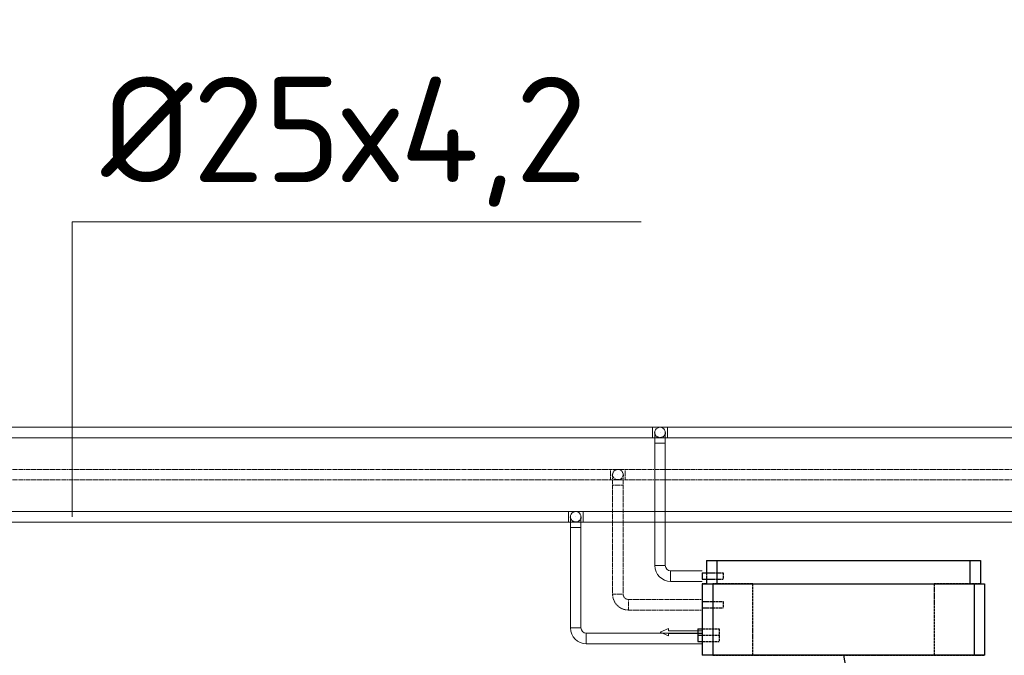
# Model space of a CAD drawing. Header units: millimetres. Extents: x 9824119 to 13672909, y -72394 to 462135.
# Tile 389 of 656: x 10248591 to 10250927, y 7940 to 9449. Entities that reach past the tile are written whole.
import ezdxf
from ezdxf import colors
from ezdxf.entities.mleader import LeaderData, LeaderLine
from ezdxf.math import Vec2, Vec3

# ---------------------------------------------------------------- set-up
doc = ezdxf.new("R2010")
doc.units = ezdxf.units.MM
doc.linetypes.add('Hidden', pattern=[3, 2, -1])
doc.linetypes.add('UnderFloor', pattern=[7.5, 6, -1.5])
for name, color, linetype in [('MAGI_GENERAL', 7, 'Continuous'), ('PIPE-H1', 7, 'Continuous'), ('PIPE-H1-COMPONENT-', 7, 'Continuous'), ('PIPE-H1-TEXT', 7, 'Continuous')]:
    doc.layers.add(name, color=color, linetype=linetype)
doc.styles.add('ICOCPEUR', font='isocpeur.ttf')
doc.styles.add('ISOCPEUR', font='isocpeui.ttf')
doc.styles.add('СПДС', font='isocpeur.ttf')

# ---------------------------------------------------------------- blocks, each defined once
blk = doc.blocks.new('_None')
blk = doc.blocks.new('*U3001')
at = {"layer": 'PIPE-H1-TEXT', "color": 7, "linetype": 'Continuous', "lineweight": 15}
for p, q in [((10248715.9, 8268.9, 12.5), (10248715.9, 8968.9, 12.5)), ((10248715.9, 8968.9, 12.5), (10250065.6, 8968.9, 12.5))]:
    blk.add_line(p, q, dxfattribs=at)
at = {"layer": 'PIPE-H1-TEXT', "color": 1, "linetype": 'Continuous', "lineweight": 15, "style": 'ICOCPEUR'}
blk.add_text('%%c25х4,2', height=250, dxfattribs=at).set_placement((10248784.5, 9063.2, 12.5))
blk = doc.blocks.new('*U3079')
at = {"layer": 'PIPE-H1', "color": 82, "linetype": 'Continuous', "lineweight": 20}
for p, q in [((10250092.8, 8481.4, 12.5), (10250127.8, 8481.4, 12.5)), ((10250092.8, 8456.4, 12.5), (10250127.8, 8456.4, 12.5))]:
    blk.add_line(p, q, dxfattribs=at)
at = {"layer": 'PIPE-H1', "color": 82, "linetype": 'Continuous', "lineweight": 20, "extrusion": (1, 0, 0)}
for centre in [(10250092.8, 8468.9, 12.5), (10250127.8, 8468.9, 12.5)]:
    blk.add_ellipse(centre, major_axis=(0, 12.5), ratio=1, start_param=0, end_param=3.141593, dxfattribs=at)
blk = doc.blocks.new('*U3080')
at = {"layer": 'PIPE-H1', "color": 82, "linetype": 'Continuous', "lineweight": 20}
for p, q in [((10250092.8, 8481.4, 12.5), (10247317.8, 8481.4, 12.5)), ((10250092.8, 8456.4, 12.5), (10247317.8, 8456.4, 12.5))]:
    blk.add_line(p, q, dxfattribs=at)
blk = doc.blocks.new('*U3081')
at = {"layer": 'PIPE-H1', "color": 7, "linetype": 'Continuous', "lineweight": -3}
for p, q in [((10250110.3, 8468.9, 285), (10250110.3, 8468.9, 284)), ((10250110.3, 8468.9, 35), (10250110.3, 8468.9, 34))]:
    blk.add_line(p, q, dxfattribs=at)
blk = doc.blocks.new('*U3082')
at = {"layer": 'PIPE-H1', "color": 82, "linetype": 'Continuous', "lineweight": 20, "extrusion": (0, 0, -1)}
blk.add_ellipse((10250110.3, 8468.9, 535), major_axis=(-12.5, 0), ratio=1, start_param=0, end_param=3.141593, dxfattribs=at)
at = {"layer": 'PIPE-H1', "color": 1, "linetype": 'UnderFloor', "lineweight": -3, "extrusion": (0, 0, -1)}
blk.add_ellipse((10250110.3, 8468.9, 535), major_axis=(12.5, 0), ratio=1, start_param=0, end_param=3.141593, dxfattribs=at)
at = {"layer": 'PIPE-H1', "color": 82, "linetype": 'Continuous', "lineweight": 20, "extrusion": (-1, 0, 0)}
for centre in [(10250097.8, 8443.9, 535), (10250122.8, 8443.9, 535)]:
    blk.add_ellipse(centre, major_axis=(0, 0, 25), ratio=1, start_param=0, end_param=1.570796, dxfattribs=at)
at = {"layer": 'PIPE-H1', "color": 82, "linetype": 'Continuous', "lineweight": 20, "extrusion": (0, -1, 0)}
blk.add_ellipse((10250110.3, 8443.9, 560), major_axis=(12.5, 0), ratio=1, start_param=0, end_param=3.141593, dxfattribs=at)
blk = doc.blocks.new('*U3083')
at = {"layer": 'PIPE-H1', "color": 82, "linetype": 'Continuous', "lineweight": 20}
for p, q in [((10250097.8, 8153.3, 560), (10250097.8, 8443.9, 560)), ((10250122.8, 8153.3, 560), (10250122.8, 8443.9, 560))]:
    blk.add_line(p, q, dxfattribs=at)
blk = doc.blocks.new('*U3084')
at = {"layer": 'PIPE-H1', "color": 82, "linetype": 'Continuous', "lineweight": 20}
for major_axis in [(-37.5, 0), (-12.5, 0)]:
    blk.add_ellipse((10250135.3, 8153.3, 560), major_axis=major_axis, ratio=1, start_param=0, end_param=1.570796, dxfattribs=at)
at = {"layer": 'PIPE-H1', "color": 82, "linetype": 'Continuous', "lineweight": 20, "extrusion": (0, 1, 0)}
blk.add_ellipse((10250110.3, 8153.3, 560), major_axis=(-12.5, 0), ratio=1, start_param=0, end_param=3.141593, dxfattribs=at)
at = {"layer": 'PIPE-H1', "color": 82, "linetype": 'Continuous', "lineweight": 20, "extrusion": (1, 0, 0)}
blk.add_ellipse((10250135.3, 8128.3, 560), major_axis=(0, 12.5), ratio=1, start_param=0, end_param=3.141593, dxfattribs=at)
blk = doc.blocks.new('*U3085')
at = {"layer": 'PIPE-H1', "color": 82, "linetype": 'Continuous', "lineweight": 20}
for p, q in [((10250210.3, 8140.8, 560), (10250135.3, 8140.8, 560)), ((10250210.3, 8115.8, 560), (10250135.3, 8115.8, 560))]:
    blk.add_line(p, q, dxfattribs=at)
blk = doc.blocks.new('*U3087')
at = {"layer": 'PIPE-H1', "color": 82, "linetype": 'Continuous', "lineweight": 20}
for p, q in [((10253477.8, 8481.4, 12.5), (10250127.8, 8481.4, 12.5)), ((10253477.8, 8456.4, 12.5), (10250127.8, 8456.4, 12.5))]:
    blk.add_line(p, q, dxfattribs=at)
blk = doc.blocks.new('*U3451')
at = {"layer": 'PIPE-H1', "color": 1, "linetype": 'Continuous', "lineweight": 20}
for p, q in [((10249892.8, 8281.4, 12.5), (10249927.8, 8281.4, 12.5)), ((10249892.8, 8256.4, 12.5), (10249927.8, 8256.4, 12.5))]:
    blk.add_line(p, q, dxfattribs=at)
at = {"layer": 'PIPE-H1', "color": 1, "linetype": 'Continuous', "lineweight": 20, "extrusion": (1, 0, 0)}
for centre in [(10249892.8, 8268.9, 12.5), (10249927.8, 8268.9, 12.5)]:
    blk.add_ellipse(centre, major_axis=(0, 12.5), ratio=1, start_param=0, end_param=3.141593, dxfattribs=at)
blk = doc.blocks.new('*U3452')
at = {"layer": 'PIPE-H1', "color": 1, "linetype": 'Continuous', "lineweight": 20}
for p, q in [((10249892.8, 8281.4, 12.5), (10247119.9, 8281.4, 12.5)), ((10249892.8, 8256.4, 12.5), (10247119.9, 8256.4, 12.5))]:
    blk.add_line(p, q, dxfattribs=at)
blk = doc.blocks.new('*U3453')
at = {"layer": 'PIPE-H1', "color": 7, "linetype": 'Continuous', "lineweight": -3}
blk.add_line((10249910.3, 8268.9, 146), (10249910.3, 8268.9, 145), dxfattribs=at)
blk = doc.blocks.new('*U3454')
at = {"layer": 'PIPE-H1', "color": 1, "linetype": 'Continuous', "lineweight": 20, "extrusion": (0, 0, -1)}
blk.add_ellipse((10249910.3, 8268.9, 396), major_axis=(-12.5, 0), ratio=1, start_param=0, end_param=3.141593, dxfattribs=at)
at = {"layer": 'PIPE-H1', "color": 1, "linetype": 'UnderFloor', "lineweight": -3, "extrusion": (0, 0, -1)}
blk.add_ellipse((10249910.3, 8268.9, 396), major_axis=(12.5, 0), ratio=1, start_param=0, end_param=3.141593, dxfattribs=at)
at = {"layer": 'PIPE-H1', "color": 1, "linetype": 'Continuous', "lineweight": 20, "extrusion": (-1, 0, 0)}
for centre in [(10249897.8, 8243.9, 396), (10249922.8, 8243.9, 396)]:
    blk.add_ellipse(centre, major_axis=(0, 0, 25), ratio=1, start_param=0, end_param=1.570796, dxfattribs=at)
at = {"layer": 'PIPE-H1', "color": 1, "linetype": 'Continuous', "lineweight": 20, "extrusion": (0, -1, 0)}
blk.add_ellipse((10249910.3, 8243.9, 421), major_axis=(12.5, 0), ratio=1, start_param=0, end_param=3.141593, dxfattribs=at)
blk = doc.blocks.new('*U3455')
at = {"layer": 'PIPE-H1', "color": 1, "linetype": 'Continuous', "lineweight": 20}
for p, q in [((10249897.8, 8005.3, 421), (10249897.8, 8243.9, 421)), ((10249922.8, 8005.3, 421), (10249922.8, 8243.9, 421))]:
    blk.add_line(p, q, dxfattribs=at)
blk = doc.blocks.new('*U3456')
at = {"layer": 'PIPE-H1', "color": 1, "linetype": 'Continuous', "lineweight": 20}
for major_axis in [(-37.5, 0), (-12.5, 0)]:
    blk.add_ellipse((10249935.3, 8005.3, 421), major_axis=major_axis, ratio=1, start_param=0, end_param=1.570796, dxfattribs=at)
at = {"layer": 'PIPE-H1', "color": 1, "linetype": 'Continuous', "lineweight": 20, "extrusion": (0, 1, 0)}
blk.add_ellipse((10249910.3, 8005.3, 421), major_axis=(-12.5, 0), ratio=1, start_param=0, end_param=3.141593, dxfattribs=at)
at = {"layer": 'PIPE-H1', "color": 1, "linetype": 'Continuous', "lineweight": 20, "extrusion": (1, 0, 0)}
blk.add_ellipse((10249935.3, 7980.3, 421), major_axis=(0, 12.5), ratio=1, start_param=0, end_param=3.141593, dxfattribs=at)
blk = doc.blocks.new('*U3457')
at = {"layer": 'PIPE-H1', "color": 1, "linetype": 'Continuous', "lineweight": 20}
for p, q in [((10250210.3, 7992.8, 421), (10249935.3, 7992.8, 421)), ((10250210.3, 7967.8, 421), (10249935.3, 7967.8, 421))]:
    blk.add_line(p, q, dxfattribs=at)
blk = doc.blocks.new('*U3458')
at = {"layer": 'PIPE-H1', "color": 5, "linetype": 'Hidden', "lineweight": 20}
for p, q in [((10249992.8, 8381.4, 12.5), (10250027.8, 8381.4, 12.5)), ((10249992.8, 8356.4, 12.5), (10250027.8, 8356.4, 12.5))]:
    blk.add_line(p, q, dxfattribs=at)
at = {"layer": 'PIPE-H1', "color": 5, "linetype": 'Hidden', "lineweight": 20, "extrusion": (1, 0, 0)}
for centre in [(10249992.8, 8368.9, 12.5), (10250027.8, 8368.9, 12.5)]:
    blk.add_ellipse(centre, major_axis=(0, 12.5), ratio=1, start_param=0, end_param=3.141593, dxfattribs=at)
blk = doc.blocks.new('*U3459')
at = {"layer": 'PIPE-H1', "color": 5, "linetype": 'Hidden', "lineweight": 20}
for p, q in [((10249992.8, 8381.4, 12.5), (10247219.9, 8381.4, 12.5)), ((10249992.8, 8356.4, 12.5), (10247219.9, 8356.4, 12.5))]:
    blk.add_line(p, q, dxfattribs=at)
blk = doc.blocks.new('*U3460')
at = {"layer": 'PIPE-H1', "color": 7, "linetype": 'Continuous', "lineweight": -3}
for p, q in [((10250010.3, 8368.9, 300), (10250010.3, 8368.9, 299)), ((10250010.3, 8368.9, 50), (10250010.3, 8368.9, 49))]:
    blk.add_line(p, q, dxfattribs=at)
blk = doc.blocks.new('*U3461')
at = {"layer": 'PIPE-H1', "color": 5, "linetype": 'Hidden', "lineweight": 20, "extrusion": (0, 0, -1)}
blk.add_ellipse((10250010.3, 8368.9, 550), major_axis=(-12.5, 0), ratio=1, start_param=0, end_param=3.141593, dxfattribs=at)
at = {"layer": 'PIPE-H1', "color": 1, "linetype": 'UnderFloor', "lineweight": -3, "extrusion": (0, 0, -1)}
blk.add_ellipse((10250010.3, 8368.9, 550), major_axis=(12.5, 0), ratio=1, start_param=0, end_param=3.141593, dxfattribs=at)
at = {"layer": 'PIPE-H1', "color": 5, "linetype": 'Hidden', "lineweight": 20, "extrusion": (-1, 0, 0)}
for centre in [(10249997.8, 8343.9, 550), (10250022.8, 8343.9, 550)]:
    blk.add_ellipse(centre, major_axis=(0, 0, 25), ratio=1, start_param=0, end_param=1.570796, dxfattribs=at)
at = {"layer": 'PIPE-H1', "color": 5, "linetype": 'Hidden', "lineweight": 20, "extrusion": (0, -1, 0)}
blk.add_ellipse((10250010.3, 8343.9, 575), major_axis=(12.5, 0), ratio=1, start_param=0, end_param=3.141593, dxfattribs=at)
blk = doc.blocks.new('*U3462')
at = {"layer": 'PIPE-H1', "color": 5, "linetype": 'Hidden', "lineweight": 20}
for p, q in [((10249997.8, 8085.3, 575), (10249997.8, 8343.9, 575)), ((10250022.8, 8085.3, 575), (10250022.8, 8343.9, 575))]:
    blk.add_line(p, q, dxfattribs=at)
blk = doc.blocks.new('*U3463')
at = {"layer": 'PIPE-H1', "color": 5, "linetype": 'Hidden', "lineweight": 20}
for major_axis in [(-37.5, 0), (-12.5, 0)]:
    blk.add_ellipse((10250035.3, 8085.3, 575), major_axis=major_axis, ratio=1, start_param=0, end_param=1.570796, dxfattribs=at)
at = {"layer": 'PIPE-H1', "color": 5, "linetype": 'Hidden', "lineweight": 20, "extrusion": (0, 1, 0)}
blk.add_ellipse((10250010.3, 8085.3, 575), major_axis=(-12.5, 0), ratio=1, start_param=0, end_param=3.141593, dxfattribs=at)
at = {"layer": 'PIPE-H1', "color": 5, "linetype": 'Hidden', "lineweight": 20, "extrusion": (1, 0, 0)}
blk.add_ellipse((10250035.3, 8060.3, 575), major_axis=(0, 12.5), ratio=1, start_param=0, end_param=3.141593, dxfattribs=at)
blk = doc.blocks.new('*U3464')
at = {"layer": 'PIPE-H1', "color": 5, "linetype": 'Hidden', "lineweight": 20}
for p, q in [((10250210.3, 8072.8, 575), (10250035.3, 8072.8, 575)), ((10250210.3, 8047.8, 575), (10250035.3, 8047.8, 575))]:
    blk.add_line(p, q, dxfattribs=at)
blk = doc.blocks.new('*U3466')
at = {"layer": 'PIPE-H1', "color": 1, "linetype": 'Continuous', "lineweight": 20}
for p, q in [((10253277.8, 8281.4, 12.5), (10249927.8, 8281.4, 12.5)), ((10253277.8, 8256.4, 12.5), (10249927.8, 8256.4, 12.5))]:
    blk.add_line(p, q, dxfattribs=at)
blk = doc.blocks.new('*U3473')
at = {"layer": 'PIPE-H1', "color": 5, "linetype": 'Hidden', "lineweight": 20}
for p, q in [((10253377.8, 8381.4, 12.5), (10250027.8, 8381.4, 12.5)), ((10253377.8, 8356.4, 12.5), (10250027.8, 8356.4, 12.5))]:
    blk.add_line(p, q, dxfattribs=at)
blk = doc.blocks.new('*U3539')
at = {"layer": 'PIPE-H1-COMPONENT-', "color": 7, "linetype": 'Continuous', "lineweight": -3}
blk.add_line((10250210.3, 7980.3, 421), (10250210.3, 7980.3, 420), dxfattribs=at)
blk = doc.blocks.new('*U3540')
at = {"layer": 'PIPE-H1-COMPONENT-', "color": 11, "linetype": 'Continuous', "lineweight": 20}
for p, q in [((10250130.3, 8004.3, 360), (10250110.3, 7995.3, 360)), ((10250110.3, 7995.3, 360), (10250130.3, 7986.3, 360)), ((10250130.3, 7998.3, 360), (10250130.3, 8004.3, 360)), ((10250210.3, 7998.3, 360), (10250130.3, 7998.3, 360)), ((10250130.3, 7986.3, 360), (10250130.3, 7992.3, 360)), ((10250130.3, 7992.3, 360), (10250210.3, 7992.3, 360)), ((10250210.3, 7992.3, 360), (10250210.3, 7998.3, 360))]:
    blk.add_line(p, q, dxfattribs=at)
at = {"layer": 'PIPE-H1-COMPONENT-', "color": 11, "linetype": 'Continuous', "lineweight": 20, "extrusion": (-1, 0, 0)}
blk.add_circle((-7995.3, 360, -10250210.3), 7.5, dxfattribs=at)
blk = doc.blocks.new('*U3541')
at = {"layer": 'MAGI_GENERAL', "color": 1, "linetype": 'UnderFloor', "lineweight": -3}
for p, q in [((10250220.3, 8165.3, 100), (10250220.3, 8165.3, 535.5)), ((10250870.3, 8165.3, 535.5), (10250870.3, 8165.3, 100)), ((10250220.3, 8135.8, 535.5), (10250220.3, 8120.8, 535.5)), ((10250220.3, 8135.8, 100), (10250220.3, 8110.3, 100)), ((10250227.6, 8135.8, 560), (10250260.3, 8135.8, 560)), ((10250220.3, 8110.3, 100), (10250210.3, 8110.3, 100)), ((10250210.3, 8110.3, 100), (10250210.3, 8110.3)), ((10250210.3, 8110.3, 100), (10250210.3, 8110.3, 535.5)), ((10250220.3, 8110.3, 100), (10250210.3, 8110.3, 100)), ((10250220.3, 8110.3, 535.5), (10250220.3, 8110.3, 100)), ((10250227.6, 8120.8, 560), (10250260.3, 8120.8, 560)), ((10250245.3, 8110.3, 620), (10250235.3, 8110.3, 586.2)), ((10250245.3, 8110.3, 100), (10250870.3, 8110.3, 100)), ((10250330.3, 8110.3, 100), (10250245.3, 8110.3, 100)), ((10250330.3, 7940.3, 100), (10250330.3, 8110.3, 100)), ((10250330.3, 8110.3, 100), (10250330.3, 8110.3)), ((10250760.3, 8110.3, 100), (10250760.3, 7940.3, 100)), ((10250870.3, 8110.3, 100), (10250760.3, 8110.3, 100)), ((10250760.3, 8110.3, 100), (10250760.3, 8110.3)), ((10250870.3, 8110.3, 100), (10250845.3, 8110.3, 100)), ((10250870.3, 8110.3, 535.5), (10250855.3, 8110.3, 586.2)), ((10250870.3, 8110.3, 100), (10250870.3, 8110.3, 535.5)), ((10250880.3, 8110.3, 100), (10250880.3, 8110.3)), ((10250880.3, 8110.3, 535.5), (10250880.3, 8110.3, 100)), ((10250210.3, 8067.8, 100), (10250210.3, 8052.8, 100)), ((10250210.3, 8067.8, 535.5), (10250210.3, 8052.8, 535.5)), ((10250210.3, 8067.8, 100), (10250210.3, 8052.8, 100)), ((10250220.8, 8067.8, 575), (10250260.3, 8067.8, 575)), ((10250220.8, 8052.8, 575), (10250260.3, 8052.8, 575)), ((10250210.3, 8002.8, 360), (10250250.3, 8002.8, 360)), ((10250210.3, 8002.8, 100), (10250210.3, 7940.3, 100)), ((10250210.3, 8002.8, 100), (10250210.3, 7940.3, 100)), ((10250210.3, 7987.8, 421), (10250250.3, 7987.8, 421)), ((10250210.3, 7972.8, 421), (10250250.3, 7972.8, 421)), ((10250210.3, 7940.3, 100), (10250210.3, 7940.3)), ((10250210.3, 7940.3, 535.5), (10250210.3, 7940.3, 100)), ((10250235.3, 7940.3, 100), (10250330.3, 7940.3, 100)), ((10250235.3, 7940.3, 100), (10250880.3, 7940.3, 100)), ((10250330.3, 7940.3, 100), (10250330.3, 7940.3)), ((10250760.3, 7940.3, 100), (10250760.3, 7940.3)), ((10250760.3, 7940.3, 100), (10250880.3, 7940.3, 100)), ((10250880.3, 7940.3, 100), (10250880.3, 7940.3)), ((10250880.3, 7940.3, 100), (10250880.3, 7940.3, 535.5))]:
    blk.add_line(p, q, dxfattribs=at)
at = {"layer": 'MAGI_GENERAL', "color": 7, "linetype": 'Continuous', "lineweight": -3}
for p, q in [((10250220.3, 8165.3, 535.5), (10250220.3, 8135.8, 535.5)), ((10250220.3, 8165.3, 535.5), (10250245.3, 8165.3, 620)), ((10250245.3, 8165.3, 620), (10250845.3, 8165.3, 620)), ((10250245.3, 8165.3, 620), (10250245.3, 8110.3, 620)), ((10250845.3, 8165.3, 620), (10250870.3, 8165.3, 535.5)), ((10250845.3, 8165.3, 620), (10250845.3, 8110.3, 620)), ((10250870.3, 8165.3, 535.5), (10250870.3, 8110.3, 535.5)), ((10250210.3, 8135.8, 560), (10250227.6, 8135.8, 560)), ((10250210.3, 8120.8, 560), (10250227.6, 8120.8, 560)), ((10250210.3, 8110.3, 535.5), (10250210.3, 8067.8, 535.5)), ((10250210.3, 8110.3, 535.5), (10250235.3, 8110.3, 630)), ((10250220.3, 8120.8, 535.5), (10250220.3, 8110.3, 535.5)), ((10250235.3, 8110.3, 630), (10250855.3, 8110.3, 630)), ((10250235.3, 8110.3, 630), (10250235.3, 7940.3, 630)), ((10250855.3, 8110.3, 630), (10250880.3, 8110.3, 535.5)), ((10250855.3, 8110.3, 630), (10250855.3, 7940.3, 630)), ((10250880.3, 8110.3, 535.5), (10250880.3, 7940.3, 535.5)), ((10250210.3, 8067.8, 575), (10250220.8, 8067.8, 575)), ((10250210.3, 8052.8, 575), (10250220.8, 8052.8, 575)), ((10250210.3, 8052.8, 535.5), (10250210.3, 7940.3, 535.5)), ((10250200.3, 8002.8, 360), (10250210.3, 8002.8, 360)), ((10250200.3, 7987.8, 421), (10250210.3, 7987.8, 421)), ((10250200.3, 7972.8, 421), (10250210.3, 7972.8, 421)), ((10250235.3, 7940.3, 630), (10250210.3, 7940.3, 535.5)), ((10250855.3, 7940.3, 630), (10250235.3, 7940.3, 630)), ((10250880.3, 7940.3, 535.5), (10250855.3, 7940.3, 630))]:
    blk.add_line(p, q, dxfattribs=at)
at = {"layer": 'MAGI_GENERAL', "color": 7, "linetype": 'Continuous', "lineweight": -3, "extrusion": (1, 0, 0)}
for centre in [(10250210.3, 8128.3, 560), (10250210.3, 8060.3, 575), (10250200.3, 7995.3, 360), (10250200.3, 7980.3, 421)]:
    blk.add_ellipse(centre, major_axis=(0, 7.5), ratio=1, start_param=0, end_param=3.141593, dxfattribs=at)
at = {"layer": 'MAGI_GENERAL', "color": 1, "linetype": 'UnderFloor', "lineweight": -3, "extrusion": (1, 0, 0)}
for centre in [(10250260.3, 8128.3, 560), (10250260.3, 8060.3, 575), (10250250.3, 7995.3, 360), (10250250.3, 7980.3, 421)]:
    blk.add_ellipse(centre, major_axis=(0, 7.5), ratio=1, start_param=0, end_param=3.141593, dxfattribs=at)

msp = doc.modelspace()

# ---------------------------------------------------------------- block references
at = {"layer": 'PIPE-H1'}
for name in ['*U3080', '*U3079', '*U3082', '*U3087', '*U3081', '*U3083', '*U3459', '*U3458', '*U3461', '*U3460', '*U3473', '*U3462', '*U3452', '*U3451', '*U3454', '*U3453', '*U3466', '*U3455', '*U3084', '*U3085', '*U3463', '*U3464', '*U3456', '*U3457']:
    msp.add_blockref(name, (0, 0), dxfattribs=at)
at = {"layer": 'PIPE-H1-COMPONENT-'}
for name in ['*U3540', '*U3539']:
    msp.add_blockref(name, (0, 0), dxfattribs=at)
at = {"layer": 'PIPE-H1-TEXT'}
msp.add_blockref('*U3001', (0, 0), dxfattribs=at)

# ---------------------------------------------------------------- leaders
at = {"color": 5, "lineweight": 25, "ltscale": 15}
ml = msp.add_multileader_mtext('Standard', dxfattribs=at)
ml.set_content('{\\fGOST Common|b0|i0|c204|p34;\\W0.9;\\C256;Фанкойл напольный Qx=1,6kBm Qm=2,1kBm}', color=14, style='СПДС')
ml.set_leader_properties()
ml.set_arrow_properties(name='NONE')
ml.build(insert=Vec2(0, 0))
ml.multileader.update_dxf_attribs({"text_left_attachment_type": 6, "text_right_attachment_type": 6, "dogleg_length": 0.36, "arrow_head_size": 100})
ctx = ml.context
ctx.base_point, ctx.char_height, ctx.arrow_head_size, ctx.plane_origin = Vec3(10250820.8, 6466.4, 630), 220, 100, Vec3(10240333.5, -6754.7, 630)
ctx.left_attachment, ctx.right_attachment, ctx.text_align_type = 6, 6, 1
notes = []
notes.append((ctx, [(1, (1, 1, 0), (10250820.5, 6466.4, 630), (1, 0), 0.36, [(1, [(10250545.3, 7940.3, 630)], 0, [])])]))
ctx.mtext.insert, ctx.mtext.width, ctx.mtext.defined_height, ctx.mtext.alignment, ctx.mtext.flow_direction = Vec3(10252005.1, 6730.4, 630), 2438.932, 630, 2, 5
ctx.mtext.has_bg_fill, ctx.mtext.bg_color, ctx.mtext.bg_scale_factor, ctx.mtext.bg_transparency, ctx.mtext.use_window_bg_color = 1, -1027028792, 1.5, 0, 1
for ctx, leaders in notes:
    for number, flags, end, landing, length, lines in leaders:
        leader = LeaderData()
        leader.index, (leader.has_last_leader_line, leader.has_dogleg_vector, leader.attachment_direction) = number, flags
        leader.last_leader_point, leader.dogleg_vector, leader.dogleg_length = Vec3(end), Vec3(landing), length
        for number, points, colour, breaks in lines:
            line = LeaderLine()
            line.index, line.vertices, line.color, line.breaks = number, Vec3.list(points), colors.encode_raw_color(colour), breaks
            leader.lines.append(line)
        ctx.leaders.append(leader)

# ---------------------------------------------------------------- next in the draw order: block references
at = {"layer": 'MAGI_GENERAL'}
msp.add_blockref('*U3541', (0, 0), dxfattribs=at)

# ---------------------------------------------------------------- next in the draw order: texts
at = {"char_height": 300, "attachment_point": 1, "style": 'ISOCPEUR'}
for s, insert, width in [('\\pi13638.10589;{\\fISOCPEUR|b0|i0|c204|p34;\\H1.66667x;\\L\\C7;\\P\\pi10874.35036;\\H1.1x;Общие указания\\l\\P\\pi13638.10589;\\P\\pi-900,l1200,t1200;\\H0.72727x;1.^IПроект выполнен на основании задания заказчика и задания на проектирование архитектурно-строительных чертежей.\\P2.^IПроект соответствует действующим нормам :\\P\\pl900,t900;\\fSymbol|b0|i0|c2|p18;·^I\\fISOCPEUR|b0|i0|c204|p34;КМК 2. 04.05-97* "Отопление, вентиляция и кондиционирование воздуха".\\P\\fSymbol|b0|i0|c2|p18;·^I\\fISOCPEUR|b0|i0|c204|p34;ШНК 2.08.02-09* "Общественные здания и сооружение" \\P\\fSymbol|b0|i0|c2|p18;·^I\\fISOCPEUR|b0|i0|c204|p34;КМК 2.01.01-94 "Климатические и физико-геологические данные для проектирования".\\P\\fSymbol|b0|i0|c2|p18;·^I\\fISOCPEUR|b0|i0|c204|p34;КМК 2.01.04-97* "Строительная теплотехника".\\P\\fSymbol|b0|i0|c2|p18;·^I\\fISOCPEUR|b0|i0|c204|p34;ГОСТ 21.602-2003 "Правила выполнения рабочей документации отопления, вентиляции и кондиционирования".\\P\\fSymbol|b0|i0|c2|p18;·^I\\fISOCPEUR|b0|i0|c204|p34;ШНК \\fISOCPEUR|b0|i0|c186|p34;2.01.02-04\\fISOCPEUR|b0|i0|c204|p34; - \\fISOCPEUR|b0|i0|c186|p34;"\\fISOCPEUR|b0|i0|c204|p34;Пожарная безопасность зданий и сооружений\\fISOCPEUR|b0|i0|c186|p34;"\\fISOCPEUR|b0|i0|c204|p34;;\\P\\pl1200,t1200;3.^I  Расчетные параметры наружного воздуха для проектирования отопления, вентиляции и кондиционирования воздуха приняты по КМК 2.01.01-94.\\P\\pi-300,l300,tz;      Для проектирования отопления, вентиляции и кондиционирования воздуха: \\P\\pl1500,t1500;-^IХолодный  период  года Тн\\fISOCPEUR|b0|i0|c186|p34;=-14.0°C\\fISOCPEUR|b0|i0|c204|p34;; I=-12,4 кДж/кг (Парам. Б);\\P-^IТеплый  период  года Тн=33°C; I=55,7 кДж/кг  (Парам. А);\\P-^IТеплый  период  года Тн=37,5°C; I=65,2 кДж/кг (Парам. Б);\\P-^IСкорость ветра  - V=1,6 м/сек - холодный период;\\P-^IСкорость ветра  - V=1,9 м/сек - теплый  период;\\P-^IПродолжительность отопительного периода  Zот.пер.=129суток;\\P-^IСредняя температура отопительного периода  tот.пер.=2,7°C;\\P-^IБарометрическое давление в районе строительства Рбар=950 Гпа.\\P\\pi600,l0,tz;\\P\\pi11458.1097;\\LТЕПЛОСНАБЖЕНИЕ\\P\\pi13638.10589;\\l\\P\\pi0;\\C0;В качестве источника тепла выбран установленный во дворе здания тепловой насос, рассчитанный на работу в температурном режиме 40–30 °C.^J^JСистема отопления спроектирована как двухтрубная, в ней используются напольный фанкойл.\\P^JОсновным источником тепла является тепловой насос. \\P^JОсновное охлаждение осуществляется с помощью\\Pтепловых насосов. Для отвода конденсата, образующегося в фанкойлах, предусмотрены дренажные трубы. Основные водосточные и обратные трубы выполнены из полипропилена. \\P\\pi600;^JОсновные подающие и обратные трубы выполнены из полипропилена. Слив воды из системы осуществляется через регулировочный узел. Для снижения теплопотерь через трубы выполнены работы по теплоизоляции.\\C7; \\P\\pi12278.10827;\\LОТОПЛЕНИЕ\\l\\P\\pi0;  Для достижения  комфортных условий в зимнее время и компенсации теплопотерь в помещениях установлены \\C0;фанкойл\\C7;ы обеспечивающие в помещениях нормируемую температуру воздуха:\\P\\pi-300,l1500,t1500;-^IКабинет врача +20°C.\\P-^IЗал       +22°C.\\P-^IФизиотерапия     +21°C.\\P\\pi0,l0,tz;   На каждом приборе предусматривается устанавка термостатического клапана и запорного крана. Рекомендуется применить трубопроводы стабильные полипропиленовые. Система теплоснабжения \\C0;фанкойл\\C7;ов двухтрубная с принудительной циркуляцией, горизонтальная. Удаление воздуха осуществляется из воздухоспускных кранов установленных в \\C0;фанкойл\\C7;ах. Все монтажные и наладочные работы проводить в соответствии с нормативными документами и инструкциям фирм-изготовителя.}', (9986122.2, 27067.1), 27276.212), ('{\\fISOCPEUR|b0|i0|c204|p34;\\C7;^I\\A1;\\L\\P\\pi10515.36534;\\H1.33333x;ВЕНТИЛЯЦИЯ\\P\\pi0;\\l^IВ здании предусмотрена приточно-вытяжная вентиляция с естественным и \\Pмеханическим побуждением, для функционально различных и конструктивно раздельных групп \\Pпомещений.   ^I  \\P^IТакже предусматривается естественная вентиляция с удалением и поступлением воздуха через окна и двери.\\P^IУдаление воздуха из помещений производится с помощью вытяжных решеток.\\P^IМатериал воздуховодов - тонколистовая оцинкованная сталь по ГОСТ 14918-80.\\P^IВоздуховоды систем вытяжной вентиляции выполняются класса "Н" (нормально плотный).\\P^IМонтаж систем вентиляции выполнить в соответствии с \\A0;КМК 3.05.01.-9\\A1;7\\P\\A0;\\L\\P\\pi12075.36144;\\P\\pi7995.37164;ПРИМЕЧАНИЯ (ТЕПЛОСНАБЖЕНИЕ)\\P\\pi-900,l900,t900;\\l1.^IЧертеж читать совместно со спецификацией и с другими разделами проекта.\\P2.^IМонтаж оборудования и трубопроводов производить в соответствии с местными \\P\\pi0;действующими нормами и правилами, и требованиями завода-изготовителя оборудования.\\P\\pi-900;3.^IТрубопроводы системы теплоснабжения радиаторов приняты полипропиленовыми.\\P4.^IНа планах и схемах указаны наружный диаметр и толщина стенки полипропиленовых \\P\\pi0;трубопроводов.\\P\\pi-900;5.^IПриборы и трубопроводы нанесены условно.\\P6.^IУклон трубопроводов выполнить согласно схемам в сторону ближайшего вертикального \\P\\pi0;стояка.\\P\\pi-900;7.^IВсе отметки указаны от уровня пола этажа. \\P8.^IКрепить трубу в штробе каждые 2 метра.\\P9.^IТрубопроводы отопления, прокладываемые в полу покрыть трубчатой тепловой изоляцией \\P\\pi0;из вспученного полителена "Isocom" толщиной 9 мм.\\P\\pi-900;10.^IДиаметры запорно-регулирующей арматуры и фильтров соответствуют диаметру \\P\\pi0;трубопроводов, если не указано иное.\\P\\pi3390,l600,tz;\\P\\pi5455.37799,l0;\\LПРИМЕЧАНИЯ (ВЕНТИЛЯЦИЯ И КОНДИЦИОНИРОВАНИЕ)\\l\\P\\pi-900,l900,t900;1.^IВентиляционные системы показаны условно.\\P2.^IЧертеж читать совместно со спецификацией и остальными разделами проекта \\P3.^IВсе неплотности при пересечении инженерными коммуникациями огнестойких стен, \\P\\pi0;перекрытий и перегородок заделать материалами, соответствующими по степени \\Pогнестойкости пересекаемым ограждениям.\\P\\pi-900;4.^IВ сан-узлах двери не оборудованные переточными решетками, предусмотреть с \\P\\pi0;подрезкой дверного полотна, высота щели не менее 20 мм. Если конструкция дверей не \\Pпозволяет предусмотреть щели в нижней части, то необходимо выполнить установку \\Pжалюзийной решетки в нижней половине двери.\\P\\pi-900;5.^IРазместить все приборы для измерения температуры, давления и скорости потока в \\P\\pi0;доступных местах с прямыми секциями труб или воздуховодов наверху или внизу, \\Pсогласно рекомендациям завода изготовителя для точности показаний.\\P\\pi-900;6.^IУстановить расположение диффузоров, отдушин и вентиляционных решеток согласно \\P\\pi0;архитектурным планам потолка, освещения и другим деталям/узлам потолка и \\Pвыполнить незначительные изменения для обеспечения соответствия.\\P\\pi-900;7.^IМонтаж оборудования выполнить в соответствии с местными нормами и правилами, а \\P\\pi0;так же требованиями завода-изготовителя оборудования \\P\\pi-900;8.^IВсе отметки оборудований даны от пола этажа.\\P}', (10015733.6, 26003.4), 24350.724)]:
    msp.add_mtext(s, dxfattribs=dict(at, insert=insert, width=width))

doc.saveas('drawing.dxf')
